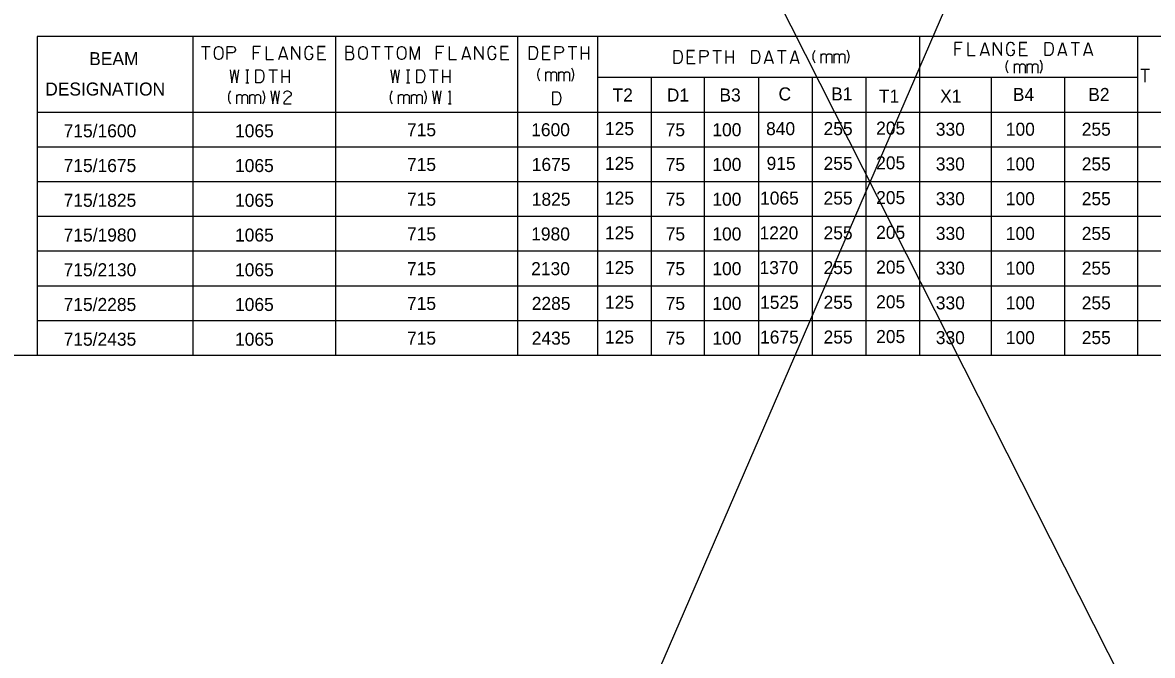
# Model space of a CAD drawing. Extents: x 635698 to 639877, y 296617 to 300175.
# Drawn here: x 636697.5 to 636957.9, y 299015 to 299160.7 of the extents above; entities that cross this region are included whole.
import ezdxf

# ---------------------------------------------------------------- set-up
doc = ezdxf.new("R2010")
doc.units = 0
doc.layers.add('1', color=7, linetype='Continuous')
doc.layers.add('2', color=7, linetype='Continuous')

msp = doc.modelspace()

# ---------------------------------------------------------------- linework, layer by layer
at = {"layer": '1'}
for p, q in [((636360.88, 300174.81), (637328.96, 298262.27)), ((637313.22, 300096.11), (636518.29, 298258.33))]:
    msp.add_line(p, q, dxfattribs=at)
at = {"layer": '2'}
for p, q in [((636700.83, 299157.57), (636700.83, 299084.07)), ((637165.33, 299157.57), (636700.83, 299157.57)), ((636736.7, 299157.57), (636736.7, 299084.07)), ((636769.58, 299157.57), (636769.58, 299084.07)), ((636811.58, 299157.57), (636811.58, 299084.07)), ((636829.95, 299157.57), (636829.95, 299084.07)), ((636904.2, 299157.57), (636904.2, 299084.07)), ((636954.45, 299157.57), (636954.45, 299084.07)), ((636954.45, 299148.07), (636829.95, 299148.07)), ((636842.33, 299148.07), (636842.33, 299084.07)), ((636854.58, 299148.07), (636854.58, 299084.07)), ((636867.08, 299148.07), (636867.08, 299084.07)), ((636879.45, 299148.07), (636879.45, 299084.07)), ((636891.83, 299148.07), (636891.83, 299084.07)), ((636920.7, 299148.07), (636920.7, 299084.07)), ((636937.58, 299148.07), (636937.58, 299084.07)), ((636753, 299144.69), (636752.82, 299145)), ((636753.15, 299144.36), (636753, 299144.69)), ((636753.24, 299144.03), (636753.15, 299144.36)), ((636753.29, 299143.68), (636753.24, 299144.03)), ((636753.24, 299142.97), (636753.29, 299143.32)), ((636753.29, 299143.32), (636753.29, 299143.68)), ((636752.82, 299142), (636753, 299142.31)), ((636753, 299142.31), (636753.15, 299142.64)), ((636753.15, 299142.64), (636753.24, 299142.97)), ((637133.33, 299140.07), (636700.83, 299140.07)), ((637165.33, 299140.07), (636700.83, 299140.07)), ((637165.33, 299132.07), (636700.83, 299132.07)), ((637165.33, 299124.07), (636700.83, 299124.07)), ((637165.33, 299116.07), (636700.83, 299116.07)), ((637165.33, 299108.07), (636700.83, 299108.07)), ((637165.33, 299100.07), (636700.83, 299100.07)), ((637165.33, 299092.07), (636700.83, 299092.07)), ((637165.33, 299084.07), (636554.2, 299084.07))]:
    msp.add_line(p, q, dxfattribs=at)
for points in [[(636738.71, 299155.25), (636740.69, 299155.25)], [(636739.7, 299152.25), (636739.7, 299155.25)], [(636739.7, 299152.25), (636739.7, 299155.25)], [(636742.53, 299155.25), (636742.77, 299155.25), (636743.17, 299155.08), (636743.55, 299154.59), (636743.64, 299154), (636743.64, 299153.45), (636743.55, 299152.86), (636743.15, 299152.37), (636742.77, 299152.25), (636742.53, 299152.25), (636742.18, 299152.37), (636741.78, 299152.86), (636741.68, 299153.45), (636741.68, 299154), (636741.78, 299154.61), (636742.18, 299155.11), (636742.53, 299155.25)], [(636744.66, 299152.25), (636744.66, 299155.25), (636745.86, 299155.25), (636746.22, 299155.13), (636746.53, 299154.66), (636746.53, 299154.38), (636746.24, 299153.9), (636745.86, 299153.79), (636744.66, 299153.79)], [(636752.34, 299155.25), (636750.61, 299155.25), (636750.61, 299152.25)], [(636751.94, 299153.79), (636750.61, 299153.79)], [(636753.59, 299155.25), (636753.59, 299152.25), (636755.29, 299152.25)], [(636756.57, 299152.25), (636757.56, 299155.25), (636758.53, 299152.25)], [(636759.54, 299152.25), (636759.54, 299155.25), (636761.41, 299152.25), (636761.41, 299155.25)], [(636764.38, 299154.66), (636763.98, 299155.16), (636763.61, 299155.25), (636763.32, 299155.25), (636763.01, 299155.16), (636762.61, 299154.66), (636762.52, 299154.02), (636762.52, 299153.53), (636762.64, 299152.82), (636762.99, 299152.34), (636763.35, 299152.25), (636763.61, 299152.25), (636763.98, 299152.34), (636764.38, 299152.84), (636764.38, 299153.43), (636763.87, 299153.43)], [(636767.22, 299155.25), (636765.5, 299155.25), (636765.5, 299152.25), (636767.34, 299152.25)], [(636765.5, 299155.25), (636767.22, 299155.25)], [(636765.5, 299153.76), (636766.84, 299153.76)], [(636765.5, 299153.76), (636766.84, 299153.76)], [(636773.31, 299153.88), (636773.57, 299154.16), (636773.69, 299154.52), (636773.69, 299154.64), (636773.57, 299155.04), (636773.17, 299155.25), (636771.97, 299155.25), (636771.97, 299152.25), (636773.31, 299152.25), (636773.69, 299152.46), (636773.83, 299152.86), (636773.83, 299153.22), (636773.69, 299153.57), (636773.31, 299153.88), (636771.97, 299153.88)], [(636775.79, 299155.25), (636776.03, 299155.25), (636776.43, 299155.08), (636776.81, 299154.59), (636776.9, 299154), (636776.9, 299153.45), (636776.81, 299152.86), (636776.41, 299152.37), (636776.03, 299152.25), (636775.79, 299152.25), (636775.44, 299152.37), (636775.04, 299152.86), (636774.94, 299153.45), (636774.94, 299154), (636775.04, 299154.61), (636775.44, 299155.11), (636775.79, 299155.25)], [(636777.92, 299155.25), (636779.9, 299155.25)], [(636778.91, 299152.25), (636778.91, 299155.25)], [(636778.91, 299152.25), (636778.91, 299155.25)], [(636780.9, 299155.25), (636782.88, 299155.25)], [(636781.89, 299152.25), (636781.89, 299155.25)], [(636781.89, 299152.25), (636781.89, 299155.25)], [(636784.72, 299155.25), (636784.96, 299155.25), (636785.36, 299155.08), (636785.74, 299154.59), (636785.83, 299154), (636785.83, 299153.45), (636785.74, 299152.86), (636785.34, 299152.37), (636784.96, 299152.25), (636784.72, 299152.25), (636784.37, 299152.37), (636783.97, 299152.86), (636783.87, 299153.45), (636783.87, 299154), (636783.97, 299154.61), (636784.37, 299155.11), (636784.72, 299155.25)], [(636786.85, 299152.25), (636786.85, 299155.25), (636787.89, 299152.25), (636788.86, 299155.25), (636788.86, 299152.25)], [(636794.53, 299155.25), (636792.8, 299155.25), (636792.8, 299152.25)], [(636794.13, 299153.79), (636792.8, 299153.79)], [(636795.78, 299155.25), (636795.78, 299152.25), (636797.48, 299152.25)], [(636798.76, 299152.25), (636799.75, 299155.25), (636800.72, 299152.25)], [(636801.73, 299152.25), (636801.73, 299155.25), (636803.6, 299152.25), (636803.6, 299155.25)], [(636806.57, 299154.66), (636806.17, 299155.16), (636805.8, 299155.25), (636805.51, 299155.25), (636805.2, 299155.16), (636804.8, 299154.66), (636804.71, 299154.02), (636804.71, 299153.53), (636804.83, 299152.82), (636805.18, 299152.34), (636805.54, 299152.25), (636805.8, 299152.25), (636806.17, 299152.34), (636806.57, 299152.84), (636806.57, 299153.43), (636806.06, 299153.43)], [(636809.41, 299155.25), (636807.69, 299155.25), (636807.69, 299152.25), (636809.53, 299152.25)], [(636807.69, 299155.25), (636809.41, 299155.25)], [(636807.69, 299153.76), (636809.03, 299153.76)], [(636807.69, 299153.76), (636809.03, 299153.76)], [(636814.29, 299155.25), (636815.38, 299155.25), (636815.78, 299155.04), (636816.04, 299154.52), (636816.16, 299153.83), (636816.02, 299152.98), (636815.76, 299152.46), (636815.38, 299152.25), (636814.29, 299152.25), (636814.29, 299155.25)], [(636819, 299155.25), (636817.27, 299155.25), (636817.27, 299152.25), (636819.11, 299152.25)], [(636817.27, 299155.25), (636819, 299155.25)], [(636817.27, 299153.76), (636818.62, 299153.76)], [(636817.27, 299153.76), (636818.62, 299153.76)], [(636820.25, 299152.25), (636820.25, 299155.25), (636821.45, 299155.25), (636821.81, 299155.13), (636822.11, 299154.66), (636822.11, 299154.38), (636821.83, 299153.9), (636821.45, 299153.79), (636820.25, 299153.79)], [(636823.22, 299155.25), (636825.21, 299155.25)], [(636824.22, 299152.25), (636824.22, 299155.25)], [(636824.22, 299152.25), (636824.22, 299155.25)], [(636826.2, 299155.25), (636826.2, 299152.25)], [(636826.2, 299153.74), (636827.9, 299153.74)], [(636827.9, 299155.25), (636827.9, 299152.25)], [(636847.66, 299154.35), (636848.74, 299154.35), (636849.14, 299154.14), (636849.4, 299153.62), (636849.52, 299152.93), (636849.38, 299152.08), (636849.12, 299151.56), (636848.74, 299151.35), (636847.66, 299151.35), (636847.66, 299154.35)], [(636852.36, 299154.35), (636850.63, 299154.35), (636850.63, 299151.35), (636852.47, 299151.35)], [(636850.63, 299154.35), (636852.36, 299154.35)], [(636853.61, 299151.35), (636853.61, 299154.35), (636854.81, 299154.35), (636855.17, 299154.23), (636855.47, 299153.76), (636855.47, 299153.48), (636855.19, 299153), (636854.81, 299152.89), (636853.61, 299152.89)], [(636856.59, 299154.35), (636858.57, 299154.35)], [(636857.58, 299151.35), (636857.58, 299154.35)], [(636857.58, 299151.35), (636857.58, 299154.35)], [(636859.56, 299154.35), (636859.56, 299151.35)], [(636861.26, 299154.35), (636861.26, 299151.35)], [(636865.51, 299154.35), (636866.6, 299154.35), (636867, 299154.14), (636867.26, 299153.62), (636867.38, 299152.93), (636867.24, 299152.08), (636866.98, 299151.56), (636866.6, 299151.35), (636865.51, 299151.35), (636865.51, 299154.35)], [(636868.49, 299151.35), (636869.48, 299154.35), (636870.45, 299151.35)], [(636871.47, 299154.35), (636873.45, 299154.35)], [(636872.46, 299151.35), (636872.46, 299154.35)], [(636872.46, 299151.35), (636872.46, 299154.35)], [(636874.44, 299151.35), (636875.44, 299154.35), (636876.4, 299151.35)], [(636880.15, 299151.41), (636879.96, 299151.71), (636879.82, 299152.04), (636879.72, 299152.37), (636879.68, 299152.73), (636879.68, 299153.08), (636879.72, 299153.44), (636879.82, 299153.77), (636879.96, 299154.1), (636880.15, 299154.41)], [(636887.5, 299151.41), (636887.69, 299151.71), (636887.83, 299152.04), (636887.93, 299152.37), (636887.98, 299152.73), (636887.98, 299153.08), (636887.93, 299153.44), (636887.83, 299153.77), (636887.69, 299154.1), (636887.5, 299154.41)], [(636914.05, 299156.17), (636912.32, 299156.17), (636912.32, 299153.17)], [(636913.65, 299154.71), (636912.32, 299154.71)], [(636915.3, 299156.17), (636915.3, 299153.17), (636917, 299153.17)], [(636918.28, 299153.17), (636919.27, 299156.17), (636920.24, 299153.17)], [(636918.51, 299153.88), (636920, 299153.88)], [(636921.25, 299153.17), (636921.25, 299156.17), (636923.12, 299153.17), (636923.12, 299156.17)], [(636926.1, 299155.58), (636925.69, 299156.08), (636925.32, 299156.17), (636925.03, 299156.17), (636924.73, 299156.08), (636924.32, 299155.58), (636924.23, 299154.94), (636924.23, 299154.45), (636924.35, 299153.74), (636924.7, 299153.27), (636925.06, 299153.17), (636925.32, 299153.17), (636925.69, 299153.27), (636926.1, 299153.76), (636926.1, 299154.35), (636925.58, 299154.35)], [(636928.93, 299156.17), (636927.21, 299156.17), (636927.21, 299153.17), (636929.05, 299153.17)], [(636927.21, 299156.17), (636928.93, 299156.17)], [(636927.21, 299154.68), (636928.56, 299154.68)], [(636927.21, 299154.68), (636928.56, 299154.68)], [(636933.16, 299156.17), (636934.25, 299156.17), (636934.65, 299155.96), (636934.91, 299155.44), (636935.03, 299154.76), (636934.88, 299153.9), (636934.62, 299153.39), (636934.25, 299153.17), (636933.16, 299153.17), (636933.16, 299156.17)], [(636936.14, 299153.17), (636937.13, 299156.17), (636938.1, 299153.17)], [(636936.37, 299153.88), (636937.86, 299153.88)], [(636939.11, 299156.17), (636941.1, 299156.17)], [(636940.11, 299153.17), (636940.11, 299156.17)], [(636940.11, 299153.17), (636940.11, 299156.17)], [(636942.09, 299153.17), (636943.08, 299156.17), (636944.05, 299153.17)], [(636942.33, 299153.88), (636943.81, 299153.88)], [(636756.8, 299152.96), (636758.29, 299152.96)], [(636798.99, 299152.96), (636800.48, 299152.96)], [(636850.63, 299152.86), (636851.98, 299152.86)], [(636850.63, 299152.86), (636851.98, 299152.86)], [(636859.56, 299152.84), (636861.26, 299152.84)], [(636868.73, 299152.06), (636870.22, 299152.06)], [(636874.68, 299152.06), (636876.17, 299152.06)], [(636881.55, 299153.15), (636881.6, 299153.2), (636881.65, 299153.3), (636881.86, 299153.51), (636881.93, 299153.53), (636882.02, 299153.56), (636882.35, 299153.56), (636882.5, 299153.51), (636882.59, 299153.44), (636882.69, 299153.34), (636882.76, 299153.18), (636882.78, 299153.13), (636882.83, 299153.2), (636882.87, 299153.3), (636883.09, 299153.51), (636883.16, 299153.53), (636883.23, 299153.56), (636883.58, 299153.56), (636883.68, 299153.51), (636883.8, 299153.46), (636883.91, 299153.37), (636883.96, 299153.3), (636884.01, 299153.2), (636884.01, 299151.41)], [(636881.55, 299151.41), (636881.55, 299153.53)], [(636882.78, 299151.41), (636882.78, 299153.15)], [(636884.53, 299153.15), (636884.57, 299153.2), (636884.62, 299153.3), (636884.83, 299153.51), (636884.91, 299153.53), (636885, 299153.56), (636885.33, 299153.56), (636885.47, 299153.51), (636885.57, 299153.44), (636885.66, 299153.34), (636885.73, 299153.18), (636885.76, 299153.13), (636885.8, 299153.2), (636885.85, 299153.3), (636886.06, 299153.51), (636886.13, 299153.53), (636886.2, 299153.56), (636886.56, 299153.56), (636886.65, 299153.51), (636886.77, 299153.46), (636886.89, 299153.37), (636886.94, 299153.3), (636886.98, 299153.2), (636886.98, 299151.41)], [(636884.53, 299151.41), (636884.53, 299153.53)], [(636885.76, 299151.41), (636885.76, 299153.15)], [(636924.65, 299149.09), (636924.46, 299149.4), (636924.32, 299149.73), (636924.23, 299150.06), (636924.18, 299150.42), (636924.18, 299150.77), (636924.23, 299151.12), (636924.32, 299151.46), (636924.46, 299151.79), (636924.65, 299152.09)], [(636926.05, 299150.84), (636926.1, 299150.89), (636926.15, 299150.98), (636926.36, 299151.2), (636926.43, 299151.22), (636926.53, 299151.24), (636926.86, 299151.24), (636927, 299151.2), (636927.09, 299151.12), (636927.19, 299151.03), (636927.26, 299150.86), (636927.28, 299150.82), (636927.33, 299150.89), (636927.38, 299150.98), (636927.59, 299151.2), (636927.66, 299151.22), (636927.73, 299151.24), (636928.09, 299151.24), (636928.18, 299151.2), (636928.3, 299151.15), (636928.42, 299151.05), (636928.46, 299150.98), (636928.51, 299150.89), (636928.51, 299149.09)], [(636926.05, 299149.09), (636926.05, 299151.22)], [(636929.03, 299150.84), (636929.08, 299150.89), (636929.13, 299150.98), (636929.34, 299151.2), (636929.41, 299151.22), (636929.5, 299151.24), (636929.83, 299151.24), (636929.98, 299151.2), (636930.07, 299151.12), (636930.17, 299151.03), (636930.24, 299150.86), (636930.26, 299150.82), (636930.31, 299150.89), (636930.35, 299150.98), (636930.57, 299151.2), (636930.64, 299151.22), (636930.71, 299151.24), (636931.06, 299151.24), (636931.16, 299151.2), (636931.28, 299151.15), (636931.39, 299151.05), (636931.44, 299150.98), (636931.49, 299150.89), (636931.49, 299149.09)], [(636929.03, 299149.09), (636929.03, 299151.22)], [(636932.01, 299149.09), (636932.2, 299149.4), (636932.34, 299149.73), (636932.43, 299150.06), (636932.48, 299150.42), (636932.48, 299150.77), (636932.43, 299151.12), (636932.34, 299151.46), (636932.2, 299151.79), (636932.01, 299152.09)], [(636745.3, 299149.87), (636745.72, 299146.87), (636746.29, 299149.87), (636746.83, 299146.87), (636747.31, 299149.87)], [(636748.94, 299149.87), (636749.65, 299149.87)], [(636749.29, 299146.87), (636749.29, 299149.87)], [(636751.25, 299149.87), (636752.34, 299149.87), (636752.74, 299149.66), (636753, 299149.14), (636753.12, 299148.45), (636752.98, 299147.6), (636752.72, 299147.08), (636752.34, 299146.87), (636751.25, 299146.87), (636751.25, 299149.87)], [(636754.23, 299149.87), (636756.21, 299149.87)], [(636755.22, 299146.87), (636755.22, 299149.87)], [(636755.22, 299146.87), (636755.22, 299149.87)], [(636757.2, 299149.87), (636757.2, 299146.87)], [(636758.91, 299149.87), (636758.91, 299146.87)], [(636782.37, 299149.87), (636782.79, 299146.87), (636783.36, 299149.87), (636783.9, 299146.87), (636784.37, 299149.87)], [(636786, 299149.87), (636786.71, 299149.87)], [(636786.36, 299146.87), (636786.36, 299149.87)], [(636788.32, 299149.87), (636789.4, 299149.87), (636789.81, 299149.66), (636790.07, 299149.14), (636790.18, 299148.45), (636790.04, 299147.6), (636789.78, 299147.08), (636789.4, 299146.87), (636788.32, 299146.87), (636788.32, 299149.87)], [(636791.29, 299149.87), (636793.28, 299149.87)], [(636792.29, 299146.87), (636792.29, 299149.87)], [(636792.29, 299146.87), (636792.29, 299149.87)], [(636794.27, 299149.87), (636794.27, 299146.87)], [(636795.97, 299149.87), (636795.97, 299146.87)], [(636816.7, 299147.25), (636816.51, 299147.56), (636816.37, 299147.89), (636816.28, 299148.22), (636816.23, 299148.57), (636816.23, 299148.93), (636816.28, 299149.28), (636816.37, 299149.61), (636816.51, 299149.94), (636816.7, 299150.25)], [(636818.1, 299149), (636818.15, 299149.05), (636818.2, 299149.14), (636818.41, 299149.35), (636818.48, 299149.38), (636818.58, 299149.4), (636818.91, 299149.4), (636819.05, 299149.35), (636819.14, 299149.28), (636819.24, 299149.19), (636819.31, 299149.02), (636819.33, 299148.98), (636819.38, 299149.05), (636819.43, 299149.14), (636819.64, 299149.35), (636819.71, 299149.38), (636819.78, 299149.4), (636820.13, 299149.4), (636820.23, 299149.35), (636820.35, 299149.31), (636820.47, 299149.21), (636820.51, 299149.14), (636820.56, 299149.05), (636820.56, 299147.25)], [(636818.1, 299147.25), (636818.1, 299149.38)], [(636819.33, 299147.25), (636819.33, 299149)], [(636821.08, 299149), (636821.13, 299149.05), (636821.17, 299149.14), (636821.39, 299149.35), (636821.46, 299149.38), (636821.55, 299149.4), (636821.88, 299149.4), (636822.02, 299149.35), (636822.12, 299149.28), (636822.21, 299149.19), (636822.28, 299149.02), (636822.31, 299148.98), (636822.36, 299149.05), (636822.4, 299149.14), (636822.62, 299149.35), (636822.69, 299149.38), (636822.76, 299149.4), (636823.11, 299149.4), (636823.21, 299149.35), (636823.32, 299149.31), (636823.44, 299149.21), (636823.49, 299149.14), (636823.54, 299149.05), (636823.54, 299147.25)], [(636821.08, 299147.25), (636821.08, 299149.38)], [(636822.31, 299147.25), (636822.31, 299149)], [(636824.06, 299147.25), (636824.25, 299147.56), (636824.39, 299147.89), (636824.48, 299148.22), (636824.53, 299148.57), (636824.53, 299148.93), (636824.48, 299149.28), (636824.39, 299149.61), (636824.25, 299149.94), (636824.06, 299150.25)], [(636927.28, 299149.09), (636927.28, 299150.84)], [(636930.26, 299149.09), (636930.26, 299150.84)], [(636955.17, 299150.01), (636957.16, 299150.01)], [(636956.16, 299147.01), (636956.16, 299150.01)], [(636956.16, 299147.01), (636956.16, 299150.01)], [(636748.94, 299146.87), (636749.65, 299146.87)], [(636757.2, 299148.36), (636758.91, 299148.36)], [(636786, 299146.87), (636786.71, 299146.87)], [(636794.27, 299148.36), (636795.97, 299148.36)], [(636745.46, 299142), (636745.27, 299142.31), (636745.13, 299142.64), (636745.03, 299142.97), (636744.99, 299143.32), (636744.99, 299143.68), (636745.03, 299144.03), (636745.13, 299144.36), (636745.27, 299144.69), (636745.46, 299145)], [(636746.86, 299143.75), (636746.91, 299143.79), (636746.96, 299143.89), (636747.17, 299144.1), (636747.24, 299144.13), (636747.33, 299144.15), (636747.67, 299144.15), (636747.81, 299144.1), (636747.9, 299144.03), (636748, 299143.94), (636748.07, 299143.77), (636748.09, 299143.72), (636748.14, 299143.79), (636748.19, 299143.89), (636748.4, 299144.1), (636748.47, 299144.13), (636748.54, 299144.15), (636748.89, 299144.15), (636748.99, 299144.1), (636749.11, 299144.05), (636749.22, 299143.96), (636749.27, 299143.89), (636749.32, 299143.79), (636749.32, 299142)], [(636746.86, 299142), (636746.86, 299144.13)], [(636748.09, 299142), (636748.09, 299143.75)], [(636749.84, 299143.75), (636749.89, 299143.79), (636749.93, 299143.89), (636750.15, 299144.1), (636750.22, 299144.13), (636750.31, 299144.15), (636750.64, 299144.15), (636750.78, 299144.1), (636750.88, 299144.03), (636750.97, 299143.94), (636751.04, 299143.77), (636751.07, 299143.72), (636751.11, 299143.79), (636751.16, 299143.89), (636751.37, 299144.1), (636751.45, 299144.13), (636751.52, 299144.15), (636751.87, 299144.15), (636751.97, 299144.1), (636752.08, 299144.05), (636752.2, 299143.96), (636752.25, 299143.89), (636752.3, 299143.79), (636752.3, 299142)], [(636749.84, 299142), (636749.84, 299144.13)], [(636751.07, 299142), (636751.07, 299143.75)], [(636754.69, 299145), (636755.12, 299142), (636755.68, 299145), (636756.23, 299142), (636756.7, 299145)], [(636757.67, 299144.39), (636757.76, 299144.67), (636758.02, 299144.9), (636758.38, 299145), (636758.64, 299145), (636758.99, 299144.9), (636759.25, 299144.65), (636759.37, 299144.39), (636759.37, 299144.13), (636759.27, 299143.91), (636758.68, 299143.46), (636757.76, 299142.52), (636757.67, 299142.28), (636757.67, 299142), (636759.37, 299142)], [(636782.73, 299142), (636782.54, 299142.31), (636782.4, 299142.64), (636782.31, 299142.97), (636782.26, 299143.32), (636782.26, 299143.68), (636782.31, 299144.03), (636782.4, 299144.36), (636782.54, 299144.69), (636782.73, 299145)], [(636784.14, 299143.75), (636784.18, 299143.79), (636784.23, 299143.89), (636784.44, 299144.1), (636784.51, 299144.13), (636784.61, 299144.15), (636784.94, 299144.15), (636785.08, 299144.1), (636785.17, 299144.03), (636785.27, 299143.94), (636785.34, 299143.77), (636785.36, 299143.72), (636785.41, 299143.79), (636785.46, 299143.89), (636785.67, 299144.1), (636785.74, 299144.13), (636785.81, 299144.15), (636786.17, 299144.15), (636786.26, 299144.1), (636786.38, 299144.05), (636786.5, 299143.96), (636786.54, 299143.89), (636786.59, 299143.79), (636786.59, 299142)], [(636784.14, 299142), (636784.14, 299144.13)], [(636785.36, 299142), (636785.36, 299143.75)], [(636787.11, 299143.75), (636787.16, 299143.79), (636787.21, 299143.89), (636787.42, 299144.1), (636787.49, 299144.13), (636787.58, 299144.15), (636787.91, 299144.15), (636788.06, 299144.1), (636788.15, 299144.03), (636788.25, 299143.94), (636788.32, 299143.77), (636788.34, 299143.72), (636788.39, 299143.79), (636788.43, 299143.89), (636788.65, 299144.1), (636788.72, 299144.13), (636788.79, 299144.15), (636789.14, 299144.15), (636789.24, 299144.1), (636789.36, 299144.05), (636789.47, 299143.96), (636789.52, 299143.89), (636789.57, 299143.79), (636789.57, 299142)], [(636787.11, 299142), (636787.11, 299144.13)], [(636788.34, 299142), (636788.34, 299143.75)], [(636790.09, 299142), (636790.28, 299142.31), (636790.42, 299142.64), (636790.51, 299142.97), (636790.56, 299143.32), (636790.56, 299143.68), (636790.51, 299144.03), (636790.42, 299144.36), (636790.28, 299144.69), (636790.09, 299145)], [(636791.96, 299145), (636792.39, 299142), (636792.96, 299145), (636793.5, 299142), (636793.97, 299145)], [(636795.67, 299144.72), (636795.96, 299145), (636795.96, 299142), (636795.67, 299142), (636796.24, 299142)], [(636819.65, 299144.82), (636820.74, 299144.82), (636821.14, 299144.61), (636821.4, 299144.09), (636821.52, 299143.41), (636821.37, 299142.56), (636821.11, 299142.04), (636820.74, 299141.82), (636819.65, 299141.82), (636819.65, 299144.82)]]:
    msp.add_lwpolyline(points, dxfattribs=at)

# ---------------------------------------------------------------- texts
for s, p in [('BEAM', (636712.83, 299150.94)), ('DESIGNATION', (636702.7, 299143.94)), ('T2', (636833.45, 299142.57)), ('D1', (636845.95, 299142.57)), ('B3', (636858.08, 299142.57)), ('C', (636871.7, 299142.82)), ('B1', (636883.83, 299142.82)), ('T1', (636894.83, 299142.32)), ('X1', (636908.95, 299142.32)), ('B4', (636925.7, 299142.69)), ('B2', (636943.08, 299142.69)), ('715/1600', (636706.95, 299134.32)), ('1065', (636746.45, 299134.32)), ('715', (636786.08, 299134.57)), ('1600', (636814.7, 299134.57)), ('125', (636831.7, 299134.82)), ('75', (636845.7, 299134.57)), ('100', (636856.45, 299134.57)), ('840', (636868.83, 299134.82)), ('255', (636882.08, 299134.82)), ('205', (636894.2, 299134.94)), ('330', (636907.95, 299134.69)), ('100', (636924.08, 299134.69)), ('255', (636941.58, 299134.69)), ('715/1675', (636706.95, 299126.32)), ('1065', (636746.45, 299126.32)), ('715', (636786.08, 299126.57)), ('1675', (636814.83, 299126.57)), ('125', (636831.7, 299126.82)), ('75', (636845.7, 299126.57)), ('100', (636856.45, 299126.57)), ('915', (636868.95, 299126.82)), ('255', (636882.08, 299126.82)), ('205', (636894.2, 299126.94)), ('330', (636907.95, 299126.69)), ('100', (636924.08, 299126.69)), ('255', (636941.58, 299126.69)), ('715/1825', (636706.95, 299118.32)), ('1065', (636746.45, 299118.32)), ('715', (636786.08, 299118.57)), ('1825', (636814.83, 299118.57)), ('125', (636831.7, 299118.82)), ('75', (636845.7, 299118.57)), ('100', (636856.45, 299118.57)), ('1065', (636867.45, 299118.82)), ('255', (636882.08, 299118.82)), ('205', (636894.2, 299118.94)), ('330', (636907.95, 299118.69)), ('100', (636924.08, 299118.69)), ('255', (636941.58, 299118.69)), ('715/1980', (636706.95, 299110.32)), ('1065', (636746.45, 299110.32)), ('715', (636786.08, 299110.57)), ('1980', (636814.7, 299110.57)), ('125', (636831.7, 299110.82)), ('75', (636845.7, 299110.57)), ('100', (636856.45, 299110.57)), ('1220', (636867.33, 299110.82)), ('255', (636882.08, 299110.82)), ('205', (636894.2, 299110.94)), ('330', (636907.95, 299110.69)), ('100', (636924.08, 299110.69)), ('255', (636941.58, 299110.69)), ('715/2130', (636706.95, 299102.32)), ('1065', (636746.45, 299102.32)), ('715', (636786.08, 299102.57)), ('2130', (636814.7, 299102.57)), ('125', (636831.7, 299102.82)), ('75', (636845.7, 299102.57)), ('100', (636856.45, 299102.57)), ('1370', (636867.33, 299102.82)), ('255', (636882.08, 299102.82)), ('205', (636894.2, 299102.94)), ('330', (636907.95, 299102.69)), ('100', (636924.08, 299102.69)), ('255', (636941.58, 299102.69)), ('715/2285', (636706.95, 299094.32)), ('1065', (636746.45, 299094.32)), ('715', (636786.08, 299094.57)), ('2285', (636814.83, 299094.57)), ('125', (636831.7, 299094.82)), ('75', (636845.7, 299094.57)), ('100', (636856.45, 299094.57)), ('1525', (636867.45, 299094.82)), ('255', (636882.08, 299094.82)), ('205', (636894.2, 299094.94)), ('330', (636907.95, 299094.69)), ('100', (636924.08, 299094.69)), ('255', (636941.58, 299094.69)), ('715/2435', (636706.95, 299086.32)), ('1065', (636746.45, 299086.32)), ('715', (636786.08, 299086.57)), ('2435', (636814.83, 299086.57)), ('125', (636831.7, 299086.82)), ('75', (636845.7, 299086.57)), ('100', (636856.45, 299086.57)), ('1675', (636867.45, 299086.82)), ('255', (636882.08, 299086.82)), ('205', (636894.2, 299086.94)), ('330', (636907.95, 299086.69)), ('100', (636924.08, 299086.69)), ('255', (636941.58, 299086.69))]:
    msp.add_text(s, height=3, dxfattribs=at).set_placement(p)

doc.saveas('drawing.dxf')
